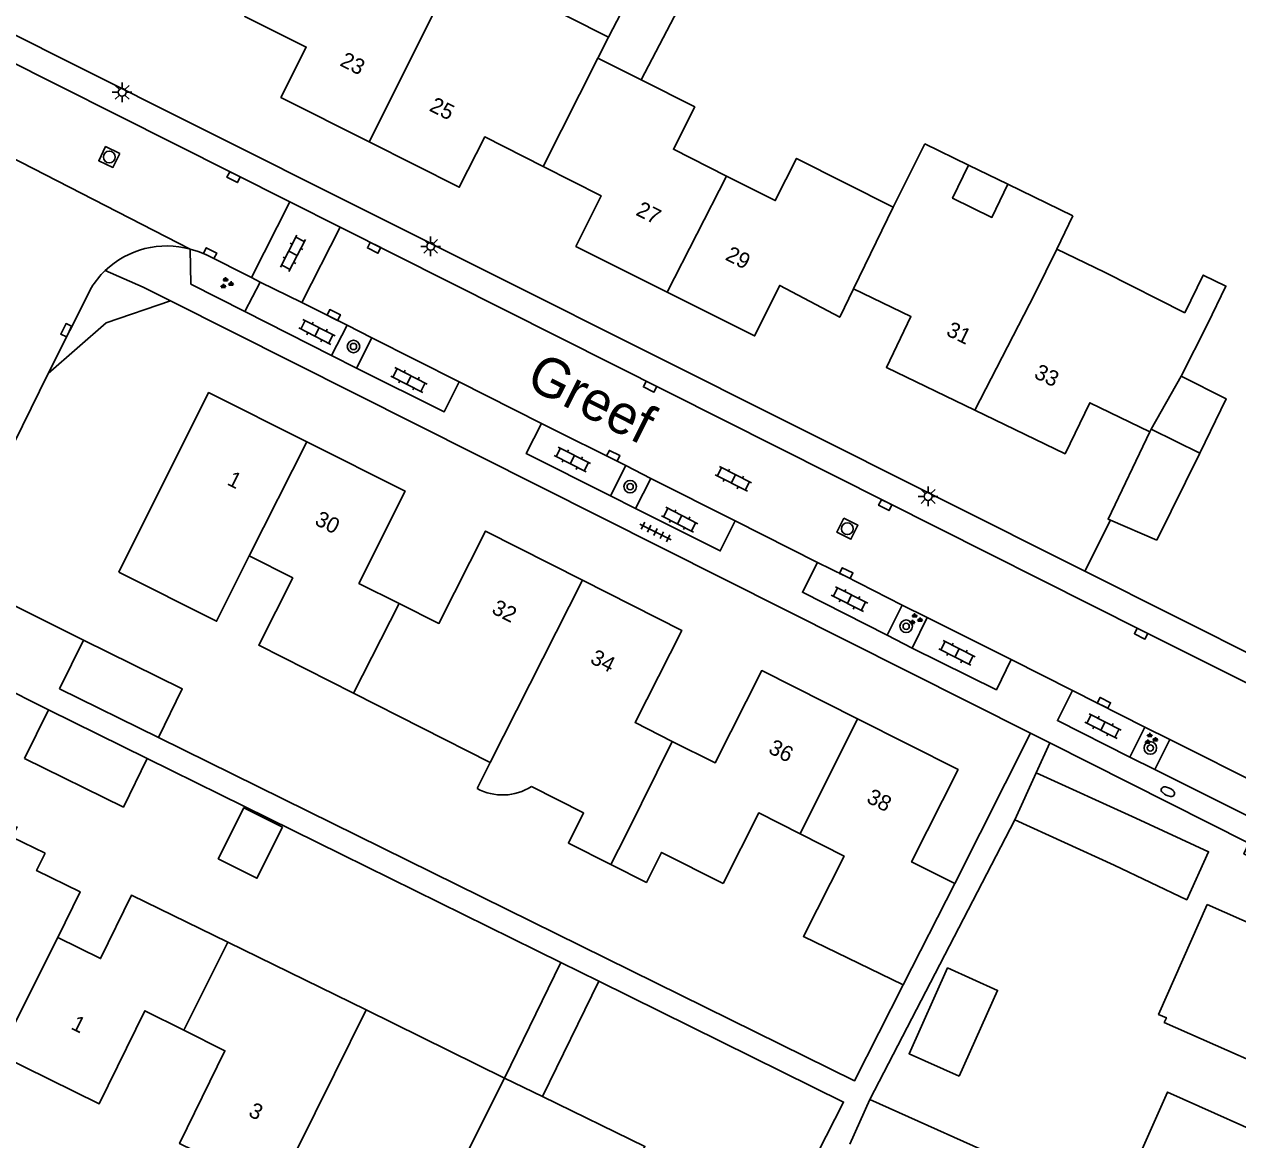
# Model space of a CAD drawing. Extents: x 136000 to 141014, y 402000 to 403500.
# Drawn here: x 138590.4 to 138667.8, y 402431.1 to 402502.3 of the extents above; entities that cross this region are included whole.
import ezdxf

# ---------------------------------------------------------------- set-up
doc = ezdxf.new("R2010")
doc.units = 0
for name, color, linetype in [('gg-afsc-erfafscheiding', 7, 'Continuous'), ('gg-afsc-hekwerk', 7, 'Continuous'), ('gg-anno-huisnummerreeks BGT', 7, 'Continuous'), ('gg-anno-openbare ruimte label', 7, 'Continuous'), ('gg-bbg-bijgebouw', 7, 'Continuous'), ('gg-bbg-gedigitaliseerde bebouwing', 7, 'Continuous'), ('gg-bbg-gedigitaliseerde bijgebouw', 7, 'Continuous'), ('gg-bbg-hoofdgebouw', 7, 'Continuous'), ('gg-bbg-luifel en loopbrug', 7, 'Continuous'), ('gg-bbg-tussenscheiding', 7, 'Continuous'), ('gg-knt-verharding', 7, 'Continuous'), ('gg-knt-verharding nz', 7, 'Continuous'), ('gt-grn-weggrens', 7, 'Continuous'), ('gt-symb-boom', 7, 'Continuous'), ('gt-symb-brandkraan', 7, 'Continuous'), ('gt-symb-groenvak', 7, 'Continuous'), ('gt-symb-klinker verharding', 7, 'Continuous'), ('gt-symb-kolk', 7, 'Continuous'), ('gt-symb-lichtmast', 7, 'Continuous'), ('gt-symb-rioolschacht', 7, 'Continuous'), ('gt-symb-tegel verharding', 7, 'Continuous')]:
    doc.layers.add(name, color=color, linetype=linetype)

# ---------------------------------------------------------------- blocks, each defined once
blk = doc.blocks.new('gt0-KOLK')
at = {"layer": 'gt-symb-kolk'}
blk.add_lwpolyline([(0, 0), (0.375, 0), (0.375, 0.4), (-0.375, 0.4), (-0.375, 0), (0, 0)], dxfattribs=at)
blk = doc.blocks.new('gt0-LMAST')
at = {"layer": 'gt-symb-lichtmast'}
for p, q in [((-0.182, 0.173), (-0.447, 0.438)), ((-0.005, 0.246), (-0.005, 0.621)), ((0.172, 0.173), (0.437, 0.438)), ((-0.255, -0.004), (-0.63, -0.004)), ((-0.182, -0.181), (-0.447, -0.446)), ((-0.005, -0.254), (-0.005, -0.629)), ((0.437, -0.446), (0.172, -0.181)), ((0.245, -0.004), (0.62, -0.004))]:
    blk.add_line(p, q, dxfattribs=at)
blk.add_circle((-0.005, -0.004), 0.25, dxfattribs=at)
blk = doc.blocks.new('gt0-GRVAK')
at = {"layer": 'gt-symb-groenvak'}
for p, q in [((-0.11, 0.189), (-0.228, 0.24)), ((-0.182, 0.153), (0.088, 0.153)), ((-0.091, 0.211), (-0.156, 0.322)), ((-0.047, 0.214), (-0.047, 0.393)), ((-0.004, 0.211), (0.061, 0.322)), ((0.015, 0.189), (0.133, 0.24)), ((0.262, -0.052), (0.197, 0.059)), ((0.305, -0.049), (0.305, 0.13)), ((0.349, -0.052), (0.414, 0.059)), ((-0.245, -0.228), (-0.363, -0.177)), ((-0.318, -0.264), (-0.047, -0.264)), ((-0.226, -0.206), (-0.291, -0.095)), ((-0.183, -0.203), (-0.183, -0.024)), ((-0.139, -0.206), (-0.074, -0.095)), ((-0.12, -0.228), (-0.002, -0.177)), ((0.243, -0.074), (0.125, -0.023)), ((0.17, -0.11), (0.441, -0.11)), ((0.368, -0.074), (0.486, -0.023))]:
    blk.add_line(p, q, dxfattribs=at)
blk = doc.blocks.new('gt0-KL1')
at = {"layer": 'gt-symb-klinker verharding'}
for p, q in [((-1.15, 0.3), (1.15, 0.3)), ((-1, -0.3), (-1, 0.3)), ((-0.5, 0.3), (-0.5, 0.45)), ((0, -0.3), (0, 0.3)), ((0.5, 0.3), (0.5, 0.45)), ((1, -0.3), (1, 0.3)), ((-1.15, -0.3), (1.15, -0.3)), ((-0.5, -0.45), (-0.5, -0.3)), ((0.5, -0.45), (0.5, -0.3))]:
    blk.add_line(p, q, dxfattribs=at)
blk = doc.blocks.new('gt0-BOOM')
at = {"layer": 'gt-symb-boom'}
for radius in [0.4, 0.2]:
    blk.add_circle((0, 0), radius, dxfattribs=at)
blk = doc.blocks.new('gt0-RS')
at = {"layer": 'gt-symb-rioolschacht'}
blk.add_lwpolyline([(-0.5, -0.5), (0.5, -0.5), (0.5, 0.5), (-0.5, 0.5)], close=True, dxfattribs=at)
blk.add_circle((0, 0), 0.375, dxfattribs=at)
blk = doc.blocks.new('gt0-BR')
at = {"layer": 'gt-symb-brandkraan'}
for centre, radius, start, end in [((-0.244, 0), 0.206, 107.56694, 252.43307), ((0.599, -2.664), 3, 106.89205, 107.56694), ((0, -0.691), 0.938, 73.10799, 106.89205), ((-0.599, -2.664), 3, 72.43309, 73.10799), ((0.244, 0), 0.206, 287.56695, 72.43309), ((0.599, 2.664), 3, 252.43307, 253.10797), ((0, 0.691), 0.938, 253.10797, 286.89206), ((-0.599, 2.664), 3, 286.89206, 287.56695)]:
    blk.add_arc(centre, radius, start, end, dxfattribs=at)
blk = doc.blocks.new('gt0-TEG1')
at = {"layer": 'gt-symb-tegel verharding'}
for p, q in [((-1.125, 0), (1.125, 0)), ((-0.9, -0.25), (-0.9, 0.25)), ((-0.45, -0.25), (-0.45, 0.25)), ((0, -0.25), (0, 0.25)), ((0.45, -0.25), (0.45, 0.25)), ((0.9, -0.25), (0.9, 0.25))]:
    blk.add_line(p, q, dxfattribs=at)

msp = doc.modelspace()

# ---------------------------------------------------------------- linework, layer by layer
at = {"layer": 'gg-afsc-erfafscheiding'}
for p, q in [((138594.14, 402462.96), (138585.614, 402467.217)), ((138591.91, 402458.52), (138583.418, 402462.759)), ((138598.215, 402455.419), (138624.6, 402442.392)), ((138653.56, 402451.49), (138644.303, 402433.658))]:
    msp.add_line(p, q, dxfattribs=at)
for points in [[(138599.689, 402484.613), (138595.589, 402483.204), (138591.9, 402479.974)], [(138598.931, 402456.756), (138643.322, 402434.839), (138646.434, 402440.968)], [(138627.016, 402441.199), (138642.631, 402433.489), (138638.777, 402425.943)]]:
    msp.add_lwpolyline(points, dxfattribs=at)
at = {"layer": 'gg-afsc-hekwerk'}
for p, q in [((138659.652, 402470.618), (138658.018, 402467.362)), ((138658.018, 402467.362), (138674.621, 402459.037))]:
    msp.add_line(p, q, dxfattribs=at)
at = {"layer": 'gg-bbg-bijgebouw'}
for p, q in [((138659.652, 402470.618), (138662.618, 402469.334)), ((138594.14, 402462.96), (138592.62, 402459.86)), ((138590.39, 402455.42), (138591.91, 402458.52)), ((138654.92, 402454.49), (138653.56, 402451.49)), ((138661.27, 402451.6), (138654.92, 402454.49)), ((138653.56, 402451.49), (138659.9, 402448.6))]:
    msp.add_line(p, q, dxfattribs=at)
for points in [[(138662.16, 402476.25), (138659.5, 402470.684), (138659.652, 402470.618)], [(138661.27, 402451.6), (138665.916, 402449.468), (138664.524, 402446.396), (138659.9, 402448.6)]]:
    msp.add_lwpolyline(points, dxfattribs=at)
at = {"layer": 'gg-bbg-gedigitaliseerde bebouwing'}
for p, q in [((138627.635, 402501.448), (138621.38, 402504.603)), ((138626.958, 402500.107), (138627.635, 402501.448)), ((138629.718, 402498.714), (138626.958, 402500.107)), ((138647.818, 402494.627), (138645.788, 402490.601)), ((138650.609, 402493.27), (138647.818, 402494.627)), ((138657.255, 402490.038), (138653.118, 402492.05)), ((138656.226, 402487.922), (138657.255, 402490.038)), ((138656.226, 402487.922), (138659.269, 402486.442)), ((138664.402, 402483.854), (138659.269, 402486.442)), ((138664.162, 402479.81), (138665.837, 402483.13)), ((138664.162, 402479.81), (138662.255, 402476.419)), ((138611.376, 402459.579), (138620.094, 402455.168)), ((138620.094, 402455.168), (138619.25, 402453.499)), ((138603.357, 402443.692), (138612.171, 402439.382)), ((138621.008, 402435.021), (138612.171, 402439.382)), ((138621.008, 402435.021), (138623.431, 402433.84))]:
    msp.add_line(p, q, dxfattribs=at)
for points in [[(138635.166, 402492.58), (138631.778, 402494.289), (138633.139, 402496.989), (138629.718, 402498.714)], [(138645.788, 402490.601), (138639.629, 402493.705), (138638.271, 402491.013), (138635.166, 402492.58)], [(138653.118, 402492.05), (138652.09, 402489.936), (138649.581, 402491.156), (138650.609, 402493.27)], [(138664.402, 402483.854), (138665.571, 402486.257), (138667.016, 402485.554), (138665.837, 402483.13)], [(138596.39, 402467.3), (138602.633, 402464.173), (138604.72, 402468.341)], [(138611.376, 402459.579), (138605.32, 402462.644), (138607.492, 402466.938), (138604.72, 402468.341)], [(138627.789, 402448.648), (138625.076, 402450.021), (138626.049, 402451.942), (138622.717, 402453.628)], [(138639.864, 402450.605), (138637.223, 402451.941), (138634.946, 402447.44)], [(138591.696, 402449.369), (138589.595, 402450.393), (138589.924, 402451.067)], [(138646.434, 402440.968), (138640.068, 402444.066), (138642.661, 402449.19), (138639.864, 402450.605)], [(138592.501, 402443.984), (138593.928, 402446.912), (138591.157, 402448.262), (138591.696, 402449.369)], [(138627.789, 402448.648), (138630.053, 402447.502), (138631.026, 402449.424), (138634.946, 402447.44)], [(138603.357, 402443.692), (138597.204, 402446.69), (138595.236, 402442.652), (138592.501, 402443.984)], [(138623.431, 402433.84), (138629.954, 402430.662), (138629.793, 402430.333)], [(138671.1, 402430.64), (138663.297, 402434.125), (138661.423, 402429.922), (138660.132, 402430.497)]]:
    msp.add_lwpolyline(points, dxfattribs=at)
msp.add_arc((138620.876, 402456.464), 3.381, 241.26465, 302.9971, dxfattribs=at)
at = {"layer": 'gg-bbg-gedigitaliseerde bijgebouw'}
for p, q in [((138665.35, 402474.899), (138662.255, 402476.419)), ((138662.618, 402469.334), (138665.35, 402474.899)), ((138592.62, 402459.86), (138598.931, 402456.756)), ((138598.215, 402455.419), (138591.91, 402458.52))]:
    msp.add_line(p, q, dxfattribs=at)
for points in [[(138598.931, 402456.756), (138600.441, 402459.85), (138594.14, 402462.96)], [(138590.39, 402455.42), (138596.693, 402452.315), (138598.215, 402455.419)], [(138606.844, 402451.033), (138605.208, 402447.773), (138602.739, 402449.013), (138604.375, 402452.272), (138606.844, 402451.033)]]:
    msp.add_lwpolyline(points, dxfattribs=at)
at = {"layer": 'gg-bbg-hoofdgebouw'}
for p, q in [((138649.72, 402447.44), (138646.434, 402440.968)), ((138643.03, 402430.813), (138644.303, 402433.658)), ((138644.303, 402433.658), (138658.673, 402427.228))]:
    msp.add_line(p, q, dxfattribs=at)
for points in [[(138612.372, 402494.759), (138606.74, 402497.6), (138608.36, 402500.81), (138604.43, 402502.76), (138605.35, 402504.57)], [(138623.462, 402493.186), (138619.74, 402495.07), (138618.12, 402491.86), (138612.372, 402494.759)], [(138631.377, 402485.174), (138625.56, 402488.09), (138627.17, 402491.31), (138623.462, 402493.186)], [(138643.26, 402485.39), (138642.39, 402483.57), (138638.56, 402485.6), (138636.95, 402482.38), (138631.377, 402485.174)], [(138650.994, 402477.647), (138645.36, 402480.37), (138646.93, 402483.61), (138643.26, 402485.39)], [(138608.39, 402475.623), (138602.13, 402478.76), (138596.39, 402467.3)], [(138662.16, 402476.25), (138658.33, 402478.11), (138656.76, 402474.86), (138650.994, 402477.647)], [(138614.277, 402465.299), (138611.71, 402466.58), (138614.66, 402472.48), (138608.39, 402475.623)], [(138625.974, 402466.796), (138619.8, 402469.92), (138616.82, 402464.03), (138614.277, 402465.299)], [(138631.704, 402456.506), (138629.33, 402457.7), (138632.31, 402463.59), (138625.974, 402466.796)], [(138643.53, 402457.938), (138637.41, 402461.02), (138634.44, 402455.13), (138631.704, 402456.506)], [(138649.72, 402447.44), (138646.97, 402448.82), (138649.94, 402454.71), (138643.53, 402457.938)], [(138665.83, 402446.09), (138662.727, 402439.089), (138663.221, 402438.87), (138663.091, 402438.578), (138672.72, 402434.31)], [(138672.72, 402434.31), (138675.96, 402441.62), (138665.83, 402446.09)], [(138600.54, 402438.082), (138598.06, 402439.32), (138595.14, 402433.37), (138588.743, 402436.518)], [(138606.452, 402427.832), (138600.28, 402430.84), (138603.17, 402436.77), (138600.54, 402438.082)]]:
    msp.add_lwpolyline(points, dxfattribs=at)
at = {"layer": 'gg-bbg-luifel en loopbrug'}
for p, q in [((138627.635, 402501.448), (138630.237, 402506.43)), ((138650.609, 402493.27), (138653.118, 402492.05)), ((138621.008, 402435.021), (138624.6, 402442.392)), ((138624.6, 402442.392), (138627.016, 402441.199)), ((138627.016, 402441.199), (138623.431, 402433.84))]:
    msp.add_line(p, q, dxfattribs=at)
for points in [[(138631.788, 402505.619), (138632.995, 402504.989), (138629.718, 402498.714)], [(138665.35, 402474.899), (138667.047, 402478.355), (138664.162, 402479.81)], [(138650.004, 402435.144), (138652.456, 402440.62), (138649.261, 402442.05), (138646.81, 402436.574), (138650.004, 402435.144)]]:
    msp.add_lwpolyline(points, dxfattribs=at)
at = {"layer": 'gg-bbg-tussenscheiding'}
for p, q in [((138612.372, 402494.759), (138618.094, 402506.201)), ((138623.462, 402493.186), (138626.958, 402500.107)), ((138631.377, 402485.174), (138635.166, 402492.58)), ((138643.26, 402485.39), (138645.788, 402490.601)), ((138662.255, 402476.419), (138662.16, 402476.25)), ((138604.72, 402468.341), (138608.39, 402475.623)), ((138625.974, 402466.796), (138620.094, 402455.168)), ((138611.376, 402459.579), (138614.277, 402465.299)), ((138639.864, 402450.605), (138643.53, 402457.938)), ((138588.743, 402436.518), (138592.501, 402443.984)), ((138600.54, 402438.082), (138603.357, 402443.692)), ((138618.205, 402429.429), (138621.008, 402435.021))]:
    msp.add_line(p, q, dxfattribs=at)
for points in [[(138650.994, 402477.647), (138654.83, 402485.052), (138656.226, 402487.922)], [(138631.704, 402456.506), (138628.761, 402450.57), (138627.789, 402448.648)], [(138606.452, 402427.832), (138610.155, 402435.288), (138612.171, 402439.382)]]:
    msp.add_lwpolyline(points, dxfattribs=at)
at = {"layer": 'gg-knt-verharding'}
for p, q in [((138604.861, 402486.095), (138607.311, 402490.937)), ((138607.311, 402490.937), (138610.517, 402489.325)), ((138610.517, 402489.325), (138608.066, 402484.502)), ((138595.528, 402486.543), (138597.945, 402485.497)), ((138604.442, 402483.93), (138605.425, 402485.812)), ((138605.425, 402485.812), (138604.861, 402486.095)), ((138591.9, 402479.974), (138594.648, 402485.459)), ((138599.689, 402484.613), (138597.945, 402485.497)), ((138654.549, 402457.03), (138599.689, 402484.613)), ((138609.956, 402481.124), (138604.442, 402483.93)), ((138610.968, 402483.056), (138609.956, 402481.124)), ((138612.548, 402482.251), (138610.968, 402483.056)), ((138611.571, 402480.313), (138612.548, 402482.251)), ((138585.614, 402467.217), (138591.9, 402479.974)), ((138623.366, 402476.799), (138618.117, 402479.443)), ((138628.736, 402474.105), (138627.761, 402472.168)), ((138630.336, 402473.288), (138628.736, 402474.105)), ((138629.358, 402471.36), (138630.336, 402473.288)), ((138640.971, 402467.913), (138635.726, 402470.571)), ((138646.368, 402465.194), (138645.405, 402463.275)), ((138647.963, 402464.405), (138646.368, 402465.194)), ((138647.007, 402462.46), (138647.963, 402464.405)), ((138657.231, 402459.751), (138653.316, 402461.726)), ((138660.889, 402455.503), (138661.851, 402457.422)), ((138661.851, 402457.422), (138663.449, 402456.623)), ((138649.72, 402447.44), (138654.549, 402457.03)), ((138654.92, 402454.49), (138655.789, 402456.406)), ((138663.449, 402456.623), (138662.496, 402454.705)), ((138662.496, 402454.705), (138660.889, 402455.503)), ((138662.496, 402454.705), (138679.198, 402446.35))]:
    msp.add_line(p, q, dxfattribs=at)
for points in [[(138522.99, 402535.24), (138592.93, 402500), (138658.018, 402467.362)], [(138607.311, 402490.937), (138555.872, 402516.808), (138522.243, 402533.756)], [(138670.119, 402459.349), (138661.697, 402463.563), (138645.382, 402471.76), (138610.517, 402489.325)], [(138600.953, 402487.909), (138600.986, 402485.681), (138604.442, 402483.93)], [(138604.861, 402486.095), (138601.953, 402487.569), (138601.459, 402487.762), (138600.953, 402487.909)], [(138618.117, 402479.443), (138617.147, 402477.524), (138611.571, 402480.313)], [(138627.761, 402472.168), (138622.392, 402474.867), (138623.366, 402476.799)], [(138635.726, 402470.571), (138634.76, 402468.658), (138629.358, 402471.36)], [(138645.405, 402463.275), (138640.004, 402466.019), (138640.971, 402467.913)], [(138653.316, 402461.726), (138652.376, 402459.802), (138647.007, 402462.46)], [(138660.889, 402455.503), (138656.269, 402457.838), (138657.231, 402459.751)], [(138655.789, 402456.406), (138668.49, 402450.02), (138668.17, 402449.32), (138669.37, 402448.72), (138669.72, 402449.39), (138681.22, 402443.62)]]:
    msp.add_lwpolyline(points, dxfattribs=at)
for centre, radius, start, end in [((138599.437, 402482.475), 5.641, 74.40921, 133.85703), ((138599.414, 402482.489), 5.616, 133.78908, 148.07098)]:
    msp.add_arc(centre, radius, start, end, dxfattribs=at)
at = {"layer": 'gg-knt-verharding nz'}
for p, q in [((138605.425, 402485.812), (138608.066, 402484.502)), ((138608.066, 402484.502), (138610.968, 402483.056)), ((138612.548, 402482.251), (138618.117, 402479.443)), ((138623.366, 402476.799), (138628.736, 402474.105)), ((138630.336, 402473.288), (138635.726, 402470.571)), ((138647.963, 402464.405), (138653.316, 402461.726)), ((138657.231, 402459.751), (138661.851, 402457.422)), ((138663.449, 402456.623), (138680.13, 402448.227))]:
    msp.add_line(p, q, dxfattribs=at)
msp.add_lwpolyline([(138640.971, 402467.913), (138642.71, 402467.06), (138646.368, 402465.194)], dxfattribs=at)
at = {"layer": 'gt-grn-weggrens'}
for p, q in [((138587.989, 402494.568), (138600.953, 402487.909)), ((138609.956, 402481.124), (138611.571, 402480.313)), ((138627.761, 402472.168), (138629.358, 402471.36)), ((138645.405, 402463.275), (138647.007, 402462.46)), ((138655.789, 402456.406), (138654.549, 402457.03))]:
    msp.add_line(p, q, dxfattribs=at)

# ---------------------------------------------------------------- block references
at = {"layer": 'gt-symb-boom'}
for p in [(138611.37, 402481.702), (138629.016, 402472.759), (138646.623, 402463.851), (138662.198, 402456.088)]:
    msp.add_blockref('gt0-BOOM', p, dxfattribs=at)
at = {"layer": 'gt-symb-brandkraan', "rotation": -26.3086959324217}
msp.add_blockref('gt0-BR', (138663.323, 402453.298), dxfattribs=at)
at = {"layer": 'gt-symb-groenvak'}
for p in [(138603.252, 402485.732), (138647.208, 402464.29), (138662.215, 402456.654)]:
    msp.add_blockref('gt0-GRVAK', p, dxfattribs=at)
at = {"layer": 'gt-symb-klinker verharding'}
for p, rotation in [((138607.509, 402487.65), 62.99934529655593), ((138609.034, 402482.629), -27.0006547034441), ((138614.905, 402479.562), -27.000654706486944), ((138625.324, 402474.49), -27.0006547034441), ((138635.606, 402473.256), -27.0006547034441), ((138632.178, 402470.651), -27.0006547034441), ((138643.009, 402465.579), -27.0006547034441), ((138649.864, 402462.151), -27.0006547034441), ((138659.185, 402457.483), -27.0006547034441)]:
    msp.add_blockref('gt0-KL1', p, dxfattribs=dict(at, rotation=rotation))
at = {"layer": 'gt-symb-kolk'}
for p, rotation in [((138603.808, 402492.689), 153.43494882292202), ((138602.128, 402487.477), -26.821406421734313), ((138612.773, 402488.178), 153.25557979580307), ((138610.016, 402483.534), -26.36005820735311), ((138593.223, 402482.652), 63.76806006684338), ((138630.378, 402479.314), 153.2555797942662), ((138627.852, 402474.549), -26.616299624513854), ((138645.382, 402471.76), 153.3324978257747), ((138642.71, 402467.06), -26.103824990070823), ((138661.697, 402463.563), 153.25557979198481), ((138659.153, 402458.786), -26.667502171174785)]:
    msp.add_blockref('gt0-KOLK', p, dxfattribs=dict(at, rotation=rotation))
at = {"layer": 'gt-symb-lichtmast'}
for p in [(138596.615, 402497.924), (138616.296, 402488.094), (138648.028, 402472.14)]:
    msp.add_blockref('gt0-LMAST', p, dxfattribs=at)
at = {"layer": 'gt-symb-rioolschacht'}
for p, rotation in [((138595.79, 402493.791), 154.460267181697), ((138642.873, 402470.074), -116.4113748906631)]:
    msp.add_blockref('gt0-RS', p, dxfattribs=dict(at, rotation=rotation))
at = {"layer": 'gt-symb-tegel verharding', "rotation": -26.744420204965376}
msp.add_blockref('gt0-TEG1', (138630.635, 402469.866), dxfattribs=at)

# ---------------------------------------------------------------- texts
at = {"layer": 'gg-anno-huisnummerreeks BGT'}
for s, rotation, p in [('23', 333.3, (138610.438, 402499.653)), ('25', 333.3, (138616.144, 402496.775)), ('27', 333.4, (138629.322, 402490.119)), ('29', 333.4, (138635.022, 402487.261)), ('31', 334.2, (138649.114, 402482.443)), ('33', 334.2, (138654.717, 402479.735)), ('1', 333.4, (138603.241, 402472.914)), ('30', 333.4, (138608.829, 402470.369)), ('32', 333.2, (138620.117, 402464.716)), ('34', 333.2, (138626.4, 402461.536)), ('36', 333.3, (138637.768, 402455.8)), ('38', 333.3, (138644.033, 402452.645)), ('1', 333.8, (138593.286, 402438.183)), ('3', 334, (138604.603, 402432.627))]:
    msp.add_text(s, height=1, rotation=rotation, dxfattribs=at).set_placement(p)
at = {"layer": 'gg-anno-openbare ruimte label'}
msp.add_text('Greef', height=2.5, rotation=333.3, dxfattribs=at).set_placement((138622.261, 402479.166))

doc.saveas('drawing.dxf')
